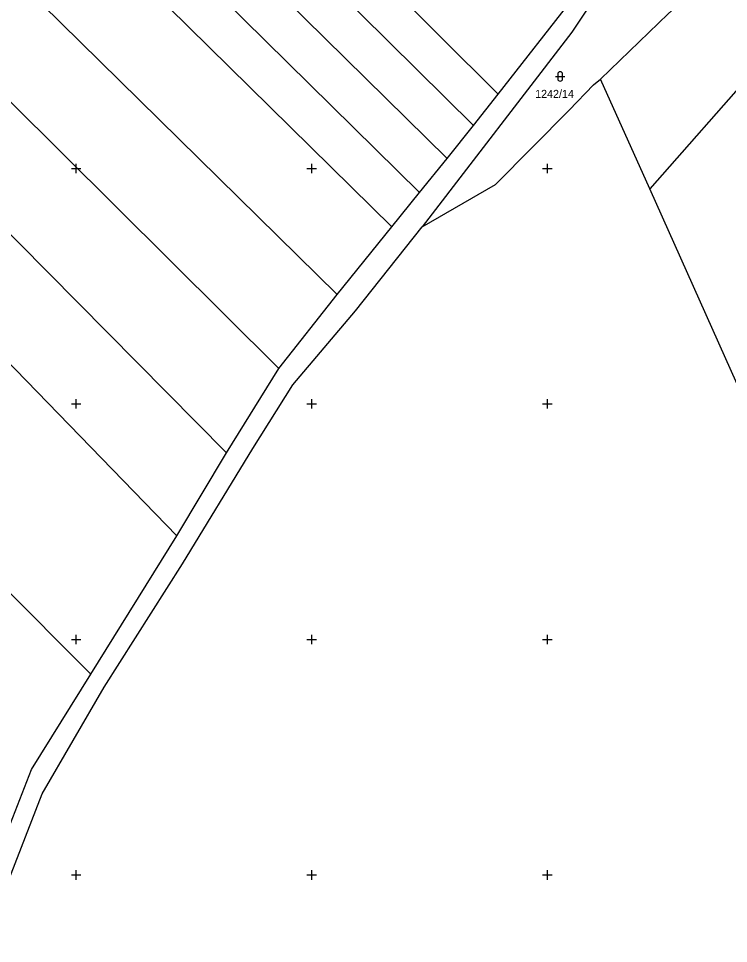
# Model space of a CAD drawing. Extents: x -776734 to -748832, y -1118122 to -976986.
# Drawn here: x -751412.2 to -751261.6, y -1115414.6 to -1115218.2 of the extents above; entities that cross this region are included whole.
import ezdxf

# ---------------------------------------------------------------- set-up
doc = ezdxf.new("R2010")
doc.units = 0
for name, color, linetype in [('KM_Hranice obce', 7, 'Continuous'), ('KM_Hranice parcel', 7, 'Continuous'), ('KM_Parcelní čísla', 7, 'Continuous'), ('KM_Značky kultur', 7, 'Continuous'), ('Level 61 Křížky', 7, 'Continuous')]:
    doc.layers.add(name, color=color, linetype=linetype)

msp = doc.modelspace()

# ---------------------------------------------------------------- linework, layer by layer
at = {"layer": 'KM_Hranice obce'}
for points in [[(-751288.73, -1115231.03), (-751274.37, -1115217.14), (-751272.13, -1115215.14)], [(-751288.73, -1115231.03), (-751274.37, -1115217.14), (-751272.13, -1115215.14)], [(-751326.55, -1115262.38), (-751311.03, -1115253.43), (-751295.37, -1115237.65), (-751290.19, -1115232.23), (-751288.73, -1115231.03)], [(-751326.55, -1115262.38), (-751311.03, -1115253.43), (-751295.37, -1115237.65), (-751290.19, -1115232.23), (-751288.73, -1115231.03)], [(-751362.51, -1115309.43), (-751353.99, -1115295.97), (-751340.69, -1115280.26), (-751326.55, -1115262.38)], [(-751362.51, -1115309.43), (-751353.99, -1115295.97), (-751340.69, -1115280.26), (-751326.55, -1115262.38)], [(-751419.54, -1115414.55), (-751407.22, -1115382.79), (-751394.04, -1115360.16), (-751377.4, -1115333.92), (-751362.51, -1115309.43)], [(-751419.54, -1115414.55), (-751407.22, -1115382.79), (-751394.04, -1115360.16), (-751377.4, -1115333.92), (-751362.51, -1115309.43)]]:
    msp.add_lwpolyline(points, dxfattribs=at)
at = {"layer": 'KM_Hranice parcel'}
for p, q in [((-751310.44, -1115234.21), (-751292.41, -1115211.12)), ((-751278.24, -1115254.34), (-751288.73, -1115231.03)), ((-751315.64, -1115240.86), (-751310.44, -1115234.21)), ((-751321.27, -1115247.86), (-751315.64, -1115240.86)), ((-751327.12, -1115255.1), (-751321.27, -1115247.86)), ((-751209.4, -1115408.62), (-751278.24, -1115254.34)), ((-751333.03, -1115262.42), (-751327.12, -1115255.1)), ((-751344.61, -1115276.77), (-751333.03, -1115262.42)), ((-751356.99, -1115292.44), (-751344.61, -1115276.77)), ((-751368.11, -1115310.4), (-751356.99, -1115292.44)), ((-751378.65, -1115327.98), (-751368.11, -1115310.4)), ((-751396.88, -1115357.36), (-751378.65, -1115327.98))]:
    msp.add_line(p, q, dxfattribs=at)
for points in [[(-751611.54, -1114934.25), (-751502.55, -1115042.84), (-751469.94, -1115075.32), (-751384.97, -1115159.96), (-751310.44, -1115234.21)], [(-751315.64, -1115240.86), (-751387.64, -1115169.64), (-751473.51, -1115084.72), (-751508.95, -1115049.67), (-751611.99, -1114947.76)], [(-751321.27, -1115247.86), (-751390.42, -1115179.72), (-751474.79, -1115096.57), (-751515.39, -1115056.55), (-751612.64, -1114960.72)], [(-751327.12, -1115255.1), (-751392.5, -1115190.64), (-751476.05, -1115108.27), (-751521.69, -1115063.28), (-751613.13, -1114973.12)], [(-751333.03, -1115262.42), (-751393.33, -1115202.94), (-751477.33, -1115120.08), (-751528.04, -1115070.06), (-751613.63, -1114985.63)], [(-751344.61, -1115276.77), (-751394.97, -1115227.23), (-751480.94, -1115142.65), (-751539.94, -1115084.61), (-751615.7, -1115010.07)], [(-751356.99, -1115292.44), (-751403.05, -1115246.66), (-751490.29, -1115159.94), (-751549.32, -1115101.27), (-751621.58, -1115029.44)], [(-751368.11, -1115310.4), (-751418.59, -1115259.37), (-751499.72, -1115177.37), (-751558.64, -1115117.82), (-751627.48, -1115048.25)], [(-751378.65, -1115327.98), (-751433.41, -1115271.49), (-751504.7, -1115197.94), (-751567.36, -1115133.3), (-751632.94, -1115065.66)], [(-751146.1, -1115096.52), (-751166.9, -1115122.31), (-751255.81, -1115228.83), (-751278.24, -1115254.34)], [(-751396.88, -1115357.36), (-751455.66, -1115298.4), (-751517.85, -1115236.02), (-751585.93, -1115167.72), (-751646.49, -1115106.97)], [(-751287.6, -1115210.14), (-751294.82, -1115221.1), (-751326.55, -1115262.38)], [(-751413.91, -1115389.05), (-751409.46, -1115377.6), (-751396.88, -1115357.36)]]:
    msp.add_lwpolyline(points, dxfattribs=at)
at = {"layer": 'KM_Značky kultur'}
for p, q in [((-751298.281, -1115230.471), (-751296.279, -1115230.471)), ((-751297.781, -1115229.971), (-751297.781, -1115230.972)), ((-751296.779, -1115230.972), (-751296.779, -1115229.971))]:
    msp.add_line(p, q, dxfattribs=at)
for centre, start, end in [((-751297.28, -1115229.9709), 0, 180), ((-751297.28, -1115230.9709), 180, 359.987886)]:
    msp.add_arc(centre, 0.5, start, end, dxfattribs=at)
at = {"layer": 'Level 61 Křížky'}
for p, q in [((-751401, -1115250), (-751399, -1115250)), ((-751400, -1115250), (-751400, -1115249)), ((-751400, -1115251), (-751400, -1115250)), ((-751351, -1115250), (-751349, -1115250)), ((-751350, -1115250), (-751350, -1115249)), ((-751350, -1115251), (-751350, -1115250)), ((-751301, -1115250), (-751299, -1115250)), ((-751300, -1115250), (-751300, -1115249)), ((-751300, -1115251), (-751300, -1115250)), ((-751400, -1115300), (-751400, -1115299)), ((-751350, -1115300), (-751350, -1115299)), ((-751300, -1115300), (-751300, -1115299)), ((-751401, -1115300), (-751399, -1115300)), ((-751400, -1115301), (-751400, -1115300)), ((-751351, -1115300), (-751349, -1115300)), ((-751350, -1115301), (-751350, -1115300)), ((-751301, -1115300), (-751299, -1115300)), ((-751300, -1115301), (-751300, -1115300)), ((-751401, -1115350), (-751399, -1115350)), ((-751400, -1115350), (-751400, -1115349)), ((-751400, -1115351), (-751400, -1115350)), ((-751351, -1115350), (-751349, -1115350)), ((-751350, -1115350), (-751350, -1115349)), ((-751350, -1115351), (-751350, -1115350)), ((-751301, -1115350), (-751299, -1115350)), ((-751300, -1115350), (-751300, -1115349)), ((-751300, -1115351), (-751300, -1115350)), ((-751401, -1115400), (-751399, -1115400)), ((-751400, -1115400), (-751400, -1115399)), ((-751400, -1115401), (-751400, -1115400)), ((-751351, -1115400), (-751349, -1115400)), ((-751350, -1115400), (-751350, -1115399)), ((-751350, -1115401), (-751350, -1115400)), ((-751301, -1115400), (-751299, -1115400)), ((-751300, -1115400), (-751300, -1115399)), ((-751300, -1115401), (-751300, -1115400))]:
    msp.add_line(p, q, dxfattribs=at)

# ---------------------------------------------------------------- texts
at = {"layer": 'KM_Parcelní čísla'}
msp.add_text('1242/14', height=1.7, dxfattribs=at).set_placement((-751302.586, -1115235.02))

doc.saveas('drawing.dxf')
